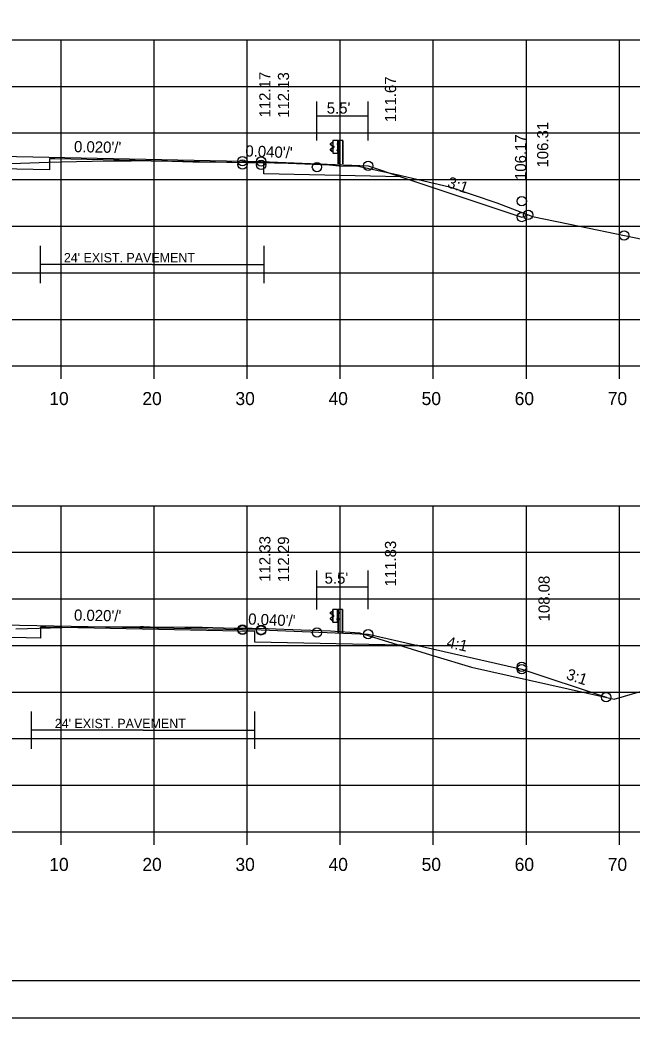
# Model space of a CAD drawing. Extents: x 1175611 to 1176402, y -433344 to -416213.
# Drawn here: x 1175786.6 to 1175852.3, y -426730.1 to -426622.9 of the extents above; entities that cross this region are included whole.
import ezdxf

# ---------------------------------------------------------------- set-up
doc = ezdxf.new("R2010")
doc.units = 0
for name, color, linetype in [('R_Alt Surface', 7, 'Continuous'), ('R_Axis', 7, 'Continuous'), ('R_Axis Annot', 7, 'Continuous'), ('R_Border', 7, 'Continuous'), ('R_Exist Surface', 7, 'Continuous'), ('R_Fin Surface', 7, 'Continuous'), ('R_Grid', 7, 'Continuous'), ('R_No Plot', 7, 'Continuous'), ('R_Proposed Road', 7, 'Continuous'), ('R_Xsect Elev', 7, 'Continuous'), ('R_Xsect Slope', 7, 'Continuous')]:
    doc.layers.add(name, color=color, linetype=linetype)

msp = doc.modelspace()

# ---------------------------------------------------------------- linework, layer by layer
at = {"layer": 'R_Alt Surface'}
for p, q in [((1175818.47, -426635.88), (1175818.47, -426631.68)), ((1175823.97, -426635.87), (1175823.97, -426631.68)), ((1175823.97, -426633.25), (1175818.47, -426633.25)), ((1175800.78, -426649.17), (1175788.78, -426649.17)), ((1175800.78, -426649.17), (1175812.78, -426649.17)), ((1175818.47, -426686.2), (1175818.47, -426682.04)), ((1175823.97, -426686.19), (1175823.97, -426682.04)), ((1175823.97, -426683.81), (1175818.47, -426683.81)), ((1175799.8, -426699.16), (1175787.8, -426699.16)), ((1175799.8, -426699.16), (1175811.8, -426699.16))]:
    msp.add_line(p, q, dxfattribs=at)
for points in [[(1175827.49, -426639.76), (1175812.76, -426639.47), (1175812.76, -426638.3), (1175790.32, -426637.85), (1175789.72, -426637.86), (1175789.72, -426639.03), (1175780.97, -426638.83), (1175730.47, -426639.84)], [(1175788.78, -426651.17), (1175788.78, -426647.17)], [(1175812.78, -426651.17), (1175812.78, -426647.17)], [(1175829.3, -426690.07), (1175811.8, -426689.72), (1175811.8, -426688.56), (1175789.35, -426688.11), (1175788.75, -426688.12), (1175788.75, -426689.29), (1175780.97, -426689.1), (1175733.62, -426690.05)], [(1175787.8, -426701.16), (1175787.8, -426697.16)], [(1175811.8, -426701.16), (1175811.8, -426697.16)]]:
    msp.add_lwpolyline(points, dxfattribs=at)
at = {"layer": 'R_Axis'}
for p, q in [((1175640.97, -426660.07), (1175920.97, -426660.07)), ((1175790.97, -426661.47), (1175790.97, -426660.07)), ((1175800.97, -426661.47), (1175800.97, -426660.07)), ((1175810.97, -426661.47), (1175810.97, -426660.07)), ((1175820.97, -426661.47), (1175820.97, -426660.07)), ((1175830.97, -426661.47), (1175830.97, -426660.07)), ((1175840.97, -426661.47), (1175840.97, -426660.07)), ((1175850.97, -426661.47), (1175850.97, -426660.07)), ((1175640.97, -426710.07), (1175920.97, -426710.07)), ((1175790.97, -426711.47), (1175790.97, -426710.07)), ((1175800.97, -426711.47), (1175800.97, -426710.07)), ((1175810.97, -426711.47), (1175810.97, -426710.07)), ((1175820.97, -426711.47), (1175820.97, -426710.07)), ((1175830.97, -426711.47), (1175830.97, -426710.07)), ((1175840.97, -426711.47), (1175840.97, -426710.07)), ((1175850.97, -426711.47), (1175850.97, -426710.07))]:
    msp.add_line(p, q, dxfattribs=at)
at = {"layer": 'R_Border'}
msp.add_line((1175939.15, -426726.07), (1175622.97, -426726.07), dxfattribs=at)
at = {"layer": 'R_Exist Surface'}
for points in [[(1175785.62, -426638.34), (1175789.61, -426638.21), (1175790.95, -426638.17), (1175794.33, -426638.11), (1175796.64, -426638.06), (1175798.52, -426638.04), (1175800.34, -426638.03), (1175800.66, -426638.06), (1175800.78, -426638.06), (1175800.87, -426638.07), (1175802.87, -426638.11), (1175805.15, -426638.16), (1175805.67, -426638.16), (1175808.77, -426638.19), (1175811.14, -426638.24), (1175811.75, -426638.23), (1175812.14, -426638.22), (1175812.29, -426638.22), (1175812.44, -426638.23), (1175815.36, -426638.32), (1175819.83, -426638.49), (1175820.86, -426638.59), (1175822.89, -426638.63), (1175827.04, -426639.53), (1175832.71, -426640.85), (1175837.8, -426642.55), (1175841.62, -426644.04), (1175846.69, -426645.08), (1175856.36, -426647.06)], [(1175786.11, -426688.3), (1175788.63, -426688.2), (1175792.32, -426688.12), (1175793.27, -426688.09), (1175794.34, -426688.08), (1175799.52, -426688.05), (1175799.64, -426688.05), (1175799.8, -426688.05), (1175799.87, -426688.06), (1175800.54, -426688.06), (1175804.29, -426688.11), (1175804.58, -426688.1), (1175805.4, -426688.1), (1175806.13, -426688.12), (1175809.56, -426688.22), (1175809.89, -426688.21), (1175811.2, -426688.2), (1175811.25, -426688.2), (1175811.49, -426688.21), (1175813.15, -426688.26), (1175816.76, -426688.38), (1175819.94, -426688.49), (1175820.93, -426688.57), (1175822.05, -426688.65), (1175823.04, -426688.72), (1175828.68, -426690.48), (1175830.2, -426690.93), (1175831.02, -426691.19), (1175835.08, -426692.39), (1175849.61, -426695.65), (1175850.39, -426695.82), (1175854.58, -426694.63)]]:
    msp.add_lwpolyline(points, dxfattribs=at)
at = {"layer": 'R_Fin Surface'}
for points in [[(1175699.67, -426648.6), (1175721.47, -426641.34), (1175730.45, -426639.84), (1175737.97, -426638.59), (1175749.47, -426638.13), (1175751.47, -426638.09), (1175780.97, -426637.5), (1175810.47, -426638.09), (1175812.47, -426638.13), (1175823.97, -426638.59), (1175827.49, -426639.76), (1175840.47, -426644.09), (1175841.15, -426643.86)], [(1175703.46, -426692.06), (1175712.48, -426695.07), (1175721.47, -426692.07), (1175733.59, -426690.05), (1175741.61, -426688.72), (1175749.47, -426688.4), (1175751.47, -426688.36), (1175780.97, -426687.77), (1175810.47, -426688.36), (1175812.47, -426688.4), (1175823.97, -426688.86), (1175829.3, -426690.07), (1175840.47, -426692.61), (1175849.53, -426695.63)]]:
    msp.add_lwpolyline(points, dxfattribs=at)
at = {"layer": 'R_Grid'}
for p, q in [((1175640.97, -426625.07), (1175920.97, -426625.07)), ((1175790.97, -426660.07), (1175790.97, -426625.07)), ((1175800.97, -426660.07), (1175800.97, -426625.07)), ((1175810.97, -426660.07), (1175810.97, -426625.07)), ((1175820.97, -426660.07), (1175820.97, -426625.07)), ((1175830.97, -426660.07), (1175830.97, -426625.07)), ((1175840.97, -426660.07), (1175840.97, -426625.07)), ((1175850.97, -426660.07), (1175850.97, -426625.07)), ((1175640.97, -426630.07), (1175920.97, -426630.07)), ((1175640.97, -426635.07), (1175920.97, -426635.07)), ((1175640.97, -426640.07), (1175920.97, -426640.07)), ((1175640.97, -426645.07), (1175920.97, -426645.07)), ((1175640.97, -426650.07), (1175920.97, -426650.07)), ((1175640.97, -426655.07), (1175920.97, -426655.07)), ((1175640.97, -426660.07), (1175920.97, -426660.07)), ((1175640.97, -426675.07), (1175920.97, -426675.07)), ((1175790.97, -426710.07), (1175790.97, -426675.07)), ((1175800.97, -426710.07), (1175800.97, -426675.07)), ((1175810.97, -426710.07), (1175810.97, -426675.07)), ((1175820.97, -426710.07), (1175820.97, -426675.07)), ((1175830.97, -426710.07), (1175830.97, -426675.07)), ((1175840.97, -426710.07), (1175840.97, -426675.07)), ((1175850.97, -426710.07), (1175850.97, -426675.07)), ((1175640.97, -426680.07), (1175920.97, -426680.07)), ((1175640.97, -426685.07), (1175920.97, -426685.07)), ((1175640.97, -426690.07), (1175920.97, -426690.07)), ((1175640.97, -426695.07), (1175920.97, -426695.07)), ((1175640.97, -426700.07), (1175920.97, -426700.07)), ((1175640.97, -426705.07), (1175920.97, -426705.07)), ((1175640.97, -426710.07), (1175920.97, -426710.07))]:
    msp.add_line(p, q, dxfattribs=at)
at = {"layer": 'R_No Plot'}
msp.add_line((1175610.57, -426730.05), (1175943.91, -426730.05), dxfattribs=at)
msp.add_lwpolyline([(1175610.57, -426516.72), (1175943.91, -426516.72), (1175943.91, -426730.06), (1175610.57, -426730.06)], close=True, dxfattribs=at)
for centre in [(1175810.47, -426638.09), (1175812.47, -426638.13), (1175810.47, -426638.45), (1175812.47, -426638.49), (1175818.47, -426638.73), (1175823.97, -426638.59), (1175840.47, -426642.39), (1175840.47, -426644.09), (1175841.15, -426643.86), (1175841.15, -426643.86), (1175851.47, -426646.06), (1175851.47, -426646.06), (1175810.47, -426688.36), (1175810.47, -426688.41), (1175812.47, -426688.4), (1175812.47, -426688.45), (1175818.47, -426688.69), (1175823.97, -426688.86), (1175840.47, -426692.36), (1175840.47, -426692.61), (1175849.53, -426695.63), (1175849.53, -426695.63)]:
    msp.add_circle(centre, 0.5, dxfattribs=at)
at = {"layer": 'R_Proposed Road'}
for p, q in [((1175819.93, -426636.19), (1175820.06, -426636.09)), ((1175820.1, -426636.44), (1175819.93, -426636.34)), ((1175819.94, -426636.21), (1175820.07, -426636.11)), ((1175820.12, -426636.42), (1175819.94, -426636.32)), ((1175819.95, -426636.77), (1175820.11, -426636.68)), ((1175819.97, -426636.79), (1175820.12, -426636.7)), ((1175820.06, -426636.09), (1175820.17, -426636.03)), ((1175820.07, -426636.11), (1175820.16, -426636.06)), ((1175820.14, -426636.62), (1175820.14, -426636.49)), ((1175820.16, -426636.62), (1175820.16, -426636.49)), ((1175820.2, -426637.24), (1175820.2, -426635.88)), ((1175820.21, -426636.62), (1175820.21, -426636.5)), ((1175820.21, -426636.5), (1175820.26, -426636.5)), ((1175820.21, -426636.53), (1175820.26, -426636.53)), ((1175820.21, -426636.59), (1175820.26, -426636.59)), ((1175820.21, -426636.59), (1175820.26, -426636.59)), ((1175820.21, -426636.62), (1175820.26, -426636.62)), ((1175820.27, -426636.61), (1175820.27, -426636.51)), ((1175820.69, -426636.18), (1175820.64, -426636.18)), ((1175820.64, -426636.18), (1175820.64, -426636.31)), ((1175820.69, -426636.31), (1175820.64, -426636.31)), ((1175820.65, -426636.25), (1175820.7, -426636.25)), ((1175820.7, -426635.87), (1175820.71, -426635.87)), ((1175820.7, -426635.87), (1175820.77, -426635.88)), ((1175820.73, -426638.39), (1175820.73, -426635.87)), ((1175820.77, -426636.3), (1175820.77, -426636.18)), ((1175820.77, -426636.18), (1175820.82, -426636.18)), ((1175820.77, -426636.21), (1175820.82, -426636.21)), ((1175820.77, -426636.27), (1175820.81, -426636.27)), ((1175820.77, -426636.27), (1175820.82, -426636.27)), ((1175820.77, -426636.3), (1175820.82, -426636.3)), ((1175820.83, -426636.29), (1175820.83, -426636.19)), ((1175821.2, -426635.88), (1175821.2, -426638.39)), ((1175821.23, -426635.88), (1175821.23, -426638.39)), ((1175820.05, -426637.04), (1175819.93, -426636.93)), ((1175820.07, -426637.03), (1175819.94, -426636.92)), ((1175820.17, -426637.1), (1175820.05, -426637.04)), ((1175820.17, -426637.08), (1175820.07, -426637.03)), ((1175820.64, -426636.99), (1175820.64, -426636.87)), ((1175820.64, -426636.87), (1175820.69, -426636.87)), ((1175820.64, -426636.99), (1175820.69, -426636.99)), ((1175820.65, -426636.93), (1175820.7, -426636.93)), ((1175820.7, -426637.24), (1175820.74, -426637.24)), ((1175820.78, -426636.99), (1175820.78, -426636.87)), ((1175820.78, -426636.87), (1175820.83, -426636.87)), ((1175820.78, -426636.9), (1175820.83, -426636.9)), ((1175820.78, -426636.96), (1175820.82, -426636.96)), ((1175820.78, -426636.96), (1175820.83, -426636.96)), ((1175820.78, -426636.99), (1175820.83, -426636.99)), ((1175820.84, -426636.98), (1175820.84, -426636.88)), ((1175819.92, -426686.52), (1175820.05, -426686.41)), ((1175820.09, -426686.76), (1175819.92, -426686.66)), ((1175819.93, -426686.53), (1175820.06, -426686.43)), ((1175820.11, -426686.74), (1175819.94, -426686.64)), ((1175819.95, -426687.1), (1175820.1, -426687)), ((1175819.96, -426687.12), (1175820.11, -426687.02)), ((1175820.05, -426686.41), (1175820.16, -426686.35)), ((1175820.06, -426686.43), (1175820.16, -426686.38)), ((1175820.13, -426686.94), (1175820.13, -426686.81)), ((1175820.15, -426686.94), (1175820.15, -426686.81)), ((1175820.19, -426687.56), (1175820.19, -426686.2)), ((1175820.21, -426686.94), (1175820.21, -426686.82)), ((1175820.21, -426686.82), (1175820.25, -426686.82)), ((1175820.21, -426686.85), (1175820.26, -426686.85)), ((1175820.21, -426686.91), (1175820.25, -426686.91)), ((1175820.21, -426686.91), (1175820.26, -426686.91)), ((1175820.21, -426686.94), (1175820.26, -426686.94)), ((1175820.26, -426686.93), (1175820.26, -426686.83)), ((1175820.69, -426686.5), (1175820.64, -426686.5)), ((1175820.64, -426686.5), (1175820.64, -426686.63)), ((1175820.64, -426686.57), (1175820.69, -426686.57)), ((1175820.69, -426686.63), (1175820.64, -426686.63)), ((1175820.69, -426686.2), (1175820.7, -426686.2)), ((1175820.69, -426686.2), (1175820.76, -426686.2)), ((1175820.73, -426688.71), (1175820.73, -426686.2)), ((1175820.76, -426686.62), (1175820.76, -426686.5)), ((1175820.76, -426686.5), (1175820.81, -426686.5)), ((1175820.76, -426686.53), (1175820.81, -426686.53)), ((1175820.76, -426686.59), (1175820.81, -426686.59)), ((1175820.76, -426686.59), (1175820.81, -426686.59)), ((1175820.76, -426686.62), (1175820.81, -426686.62)), ((1175820.82, -426686.61), (1175820.82, -426686.51)), ((1175821.19, -426686.2), (1175821.19, -426688.71)), ((1175821.22, -426686.2), (1175821.22, -426688.71)), ((1175820.04, -426687.36), (1175819.92, -426687.25)), ((1175820.06, -426687.35), (1175819.93, -426687.24)), ((1175820.16, -426687.42), (1175820.04, -426687.36)), ((1175820.17, -426687.4), (1175820.06, -426687.35)), ((1175820.64, -426687.31), (1175820.64, -426687.19)), ((1175820.64, -426687.19), (1175820.69, -426687.19)), ((1175820.64, -426687.25), (1175820.69, -426687.25)), ((1175820.64, -426687.31), (1175820.69, -426687.31)), ((1175820.69, -426687.56), (1175820.73, -426687.56)), ((1175820.77, -426687.31), (1175820.77, -426687.19)), ((1175820.77, -426687.19), (1175820.82, -426687.19)), ((1175820.77, -426687.22), (1175820.82, -426687.22)), ((1175820.77, -426687.28), (1175820.82, -426687.28)), ((1175820.77, -426687.28), (1175820.82, -426687.28)), ((1175820.77, -426687.31), (1175820.82, -426687.31)), ((1175820.83, -426687.3), (1175820.83, -426687.2))]:
    msp.add_line(p, q, dxfattribs=at)
for points in [[(1175820.18, -426635.88), (1175820.18, -426637.24), (1175820.7, -426637.24), (1175820.7, -426635.87)], [(1175820.22, -426636.48), (1175820.22, -426636.65), (1175820.21, -426636.65), (1175820.21, -426636.48)], [(1175820.27, -426636.53), (1175820.27, -426636.59), (1175820.3, -426636.59), (1175820.3, -426636.53)], [(1175820.65, -426636.18), (1175820.65, -426636.31), (1175820.7, -426636.31), (1175820.7, -426636.18)], [(1175820.77, -426636.16), (1175820.77, -426636.33), (1175820.76, -426636.33), (1175820.76, -426636.16)], [(1175820.83, -426636.21), (1175820.83, -426636.27), (1175820.85, -426636.27), (1175820.85, -426636.21)], [(1175820.65, -426636.87), (1175820.65, -426636.99), (1175820.7, -426636.99), (1175820.7, -426636.87)], [(1175820.78, -426636.85), (1175820.78, -426637.01), (1175820.77, -426637.01), (1175820.77, -426636.85)], [(1175820.84, -426636.9), (1175820.84, -426636.96), (1175820.86, -426636.96), (1175820.86, -426636.9)], [(1175820.17, -426686.2), (1175820.17, -426687.56), (1175820.69, -426687.56), (1175820.69, -426686.2)], [(1175820.21, -426686.8), (1175820.21, -426686.97), (1175820.2, -426686.97), (1175820.2, -426686.8)], [(1175820.26, -426686.85), (1175820.26, -426686.91), (1175820.29, -426686.91), (1175820.29, -426686.85)], [(1175820.64, -426686.5), (1175820.64, -426686.63), (1175820.69, -426686.63), (1175820.69, -426686.5)], [(1175820.76, -426686.48), (1175820.76, -426686.65), (1175820.75, -426686.65), (1175820.75, -426686.48)], [(1175820.82, -426686.53), (1175820.82, -426686.59), (1175820.84, -426686.59), (1175820.84, -426686.53)], [(1175820.64, -426687.19), (1175820.64, -426687.31), (1175820.69, -426687.31), (1175820.69, -426687.19)], [(1175820.77, -426687.17), (1175820.77, -426687.34), (1175820.76, -426687.34), (1175820.76, -426687.17)], [(1175820.83, -426687.22), (1175820.83, -426687.28), (1175820.86, -426687.28), (1175820.86, -426687.22)]]:
    msp.add_lwpolyline(points, close=True, dxfattribs=at)
for points in [[(1175821.23, -426635.88), (1175820.77, -426635.88), (1175820.77, -426638.39)], [(1175821.22, -426686.2), (1175820.76, -426686.2), (1175820.76, -426688.71)]]:
    msp.add_lwpolyline(points, dxfattribs=at)
for centre, radius, start, end in [((1175819.97, -426636.26), 0.0856, 122.0217, 240.7501), ((1175820.01, -426636.87), 0.109, 120.88, 214.7816), ((1175819.97, -426636.26), 0.062, 122.0217, 240.7501), ((1175820.07, -426636.5), 0.0622, 4.9556, 61.894), ((1175820.14, -426636.57), 0.0453, 93.9303, 257.0446), ((1175820.09, -426636.63), 0.0462, 293.1464, 8.2196), ((1175820.07, -426636.5), 0.0865, 4.9556, 61.894), ((1175820.09, -426636.63), 0.0703, 293.1464, 8.2196), ((1175820.25, -426636.51), 0.022, 317.7756, 45.4255), ((1175820.18, -426636.56), 0.0922, 339.7423, 20.2577), ((1175820.24, -426636.61), 0.025, 323.3766, 39.0666), ((1175820.8, -426636.19), 0.022, 317.7756, 45.4255), ((1175820.73, -426636.24), 0.0922, 339.7423, 20.2577), ((1175820.8, -426636.29), 0.025, 323.3766, 39.0666), ((1175820.01, -426636.87), 0.0854, 120.88, 214.7816), ((1175820.81, -426636.88), 0.022, 317.7756, 45.4255), ((1175820.74, -426636.93), 0.0922, 339.7423, 20.2577), ((1175820.81, -426636.98), 0.025, 323.3766, 39.0666), ((1175819.97, -426686.58), 0.0856, 122.0217, 240.7501), ((1175820, -426687.19), 0.109, 120.88, 214.7816), ((1175819.97, -426686.58), 0.062, 122.0217, 240.7501), ((1175820, -426687.19), 0.0854, 120.88, 214.7816), ((1175820.14, -426686.89), 0.0453, 93.9303, 257.0446), ((1175820.07, -426686.82), 0.0622, 4.9556, 61.894), ((1175820.08, -426686.95), 0.0462, 293.1464, 8.2196), ((1175820.07, -426686.82), 0.0865, 4.9556, 61.894), ((1175820.08, -426686.95), 0.0703, 293.1464, 8.2196), ((1175820.24, -426686.84), 0.022, 317.7756, 45.4255), ((1175820.17, -426686.88), 0.0922, 339.7423, 20.2577), ((1175820.24, -426686.93), 0.025, 323.3766, 39.0666), ((1175820.8, -426686.51), 0.022, 317.7756, 45.4255), ((1175820.72, -426686.56), 0.0922, 339.7423, 20.2577), ((1175820.79, -426686.61), 0.025, 323.3766, 39.0666), ((1175820.81, -426687.2), 0.022, 317.7756, 45.4255), ((1175820.74, -426687.25), 0.0922, 339.7423, 20.2577), ((1175820.8, -426687.3), 0.025, 323.3766, 39.0666)]:
    msp.add_arc(centre, radius, start, end, dxfattribs=at)

# ---------------------------------------------------------------- texts
at = {"layer": 'R_Alt Surface'}
for s, height, p in [("5.5'", 1.2, (1175819.52, -426632.99)), ("24' EXIST. PAVEMENT", 1, (1175791.28, -426648.95)), ("5.5'", 1.2, (1175819.29, -426683.44)), ("24' EXIST. PAVEMENT", 1, (1175790.3, -426698.94))]:
    msp.add_text(s, height=height, dxfattribs=at).set_placement(p)
at = {"layer": 'R_Axis Annot'}
for s, p in [('10', (1175789.71, -426664.27)), ('20', (1175799.71, -426664.27)), ('30', (1175809.71, -426664.27)), ('40', (1175819.71, -426664.27)), ('50', (1175829.71, -426664.27)), ('60', (1175839.71, -426664.27)), ('70', (1175849.71, -426664.27)), ('10', (1175789.71, -426714.27)), ('20', (1175799.71, -426714.27)), ('30', (1175809.71, -426714.27)), ('40', (1175819.71, -426714.27)), ('50', (1175829.71, -426714.27)), ('60', (1175839.71, -426714.27)), ('70', (1175849.71, -426714.27))]:
    msp.add_text(s, height=1.4, dxfattribs=at).set_placement(p)
at = {"layer": 'R_Xsect Elev'}
for s, p in [('112.17', (1175813.47, -426633.41)), ('112.13', (1175815.47, -426633.45)), ('111.67', (1175826.97, -426633.91)), ('106.31', (1175843.32, -426638.78)), ('106.17', (1175840.94, -426640.12)), ('112.33', (1175813.47, -426683.24)), ('112.29', (1175815.47, -426683.28)), ('111.83', (1175826.97, -426683.74)), ('108.08', (1175843.47, -426687.49))]:
    msp.add_text(s, height=1.2, rotation=90, dxfattribs=at).set_placement(p)
at = {"layer": 'R_Xsect Slope'}
for s, rotation, p in [("0.020'/'", 358.8542, (1175792.36, -426637.12)), ("0.040'/'", 357.7094, (1175810.76, -426637.58)), ('3:1', 341.5651, (1175832.38, -426640.86)), ("0.020'/'", 358.8542, (1175792.36, -426687.4)), ("0.040'/'", 357.7094, (1175811.06, -426687.82)), ('4:1', 347.2015, (1175832.33, -426690.25)), ('3:1', 341.5651, (1175845.16, -426693.65))]:
    msp.add_text(s, height=1.2, rotation=rotation, dxfattribs=at).set_placement(p)

doc.saveas('drawing.dxf')
